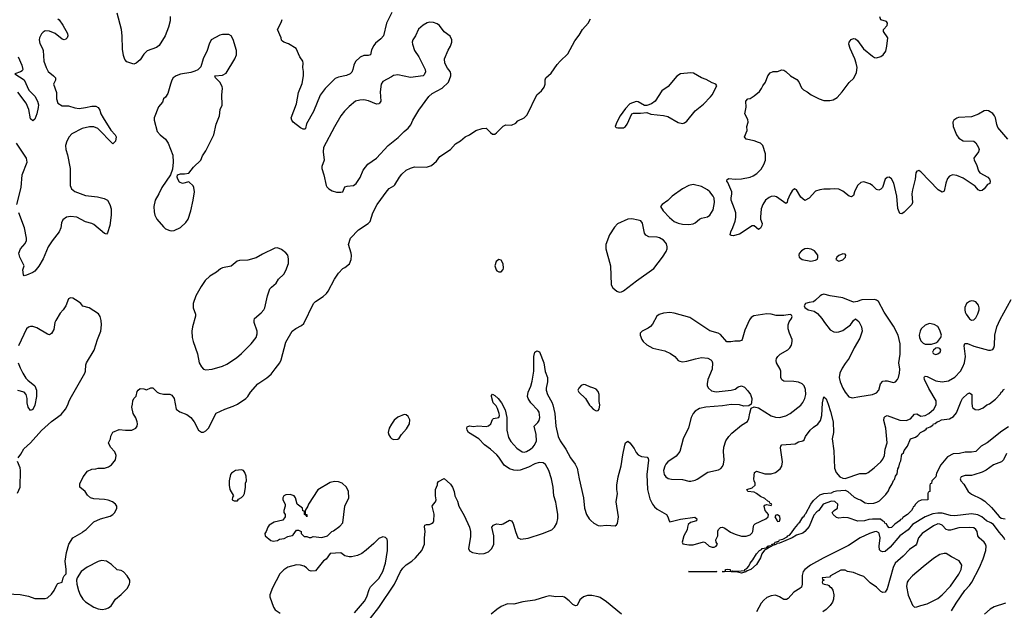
# Model space of a CAD drawing. Header units: inches. Extents: x 1473912 to 1647258, y 640388 to 773423.
# Tile 395 of 420: x 1614587 to 1623920, y 672483 to 678082. Entities that reach past the tile are written whole.
import ezdxf

# ---------------------------------------------------------------- set-up
doc = ezdxf.new("R2010")
doc.units = ezdxf.units.IN
doc.header["$MEASUREMENT"] = 0
doc.layers.add('B6617', color=7, linetype='Continuous')
doc.layers.add('B6627', color=7, linetype='Continuous')

msp = doc.modelspace()

# ---------------------------------------------------------------- linework, layer by layer
at = {"layer": 'B6617', "color": 5}
for points, elevation in [([(1616012.8, 678112.8), (1616012.4, 678070), (1615996.4, 678010), (1615967.3, 677930), (1615910, 677837.2), (1615882.5, 677817.5), (1615794.2, 677785.8), (1615764.7, 677755.3), (1615730, 677702), (1615691.3, 677670), (1615670, 677661.2), (1615603.2, 677683.2), (1615583.9, 677703.9), (1615570, 677742), (1615560.9, 677800.9), (1615557.8, 677930), (1615550.9, 677990), (1615510, 678144)], 660), ([(1618113.4, 678150), (1618064.4, 678050), (1618034, 677930), (1618010, 677901.2), (1617960.6, 677859.4), (1617943.1, 677836.9), (1617923.1, 677796.9), (1617911.8, 677748.2), (1617890, 677741.6), (1617850, 677742.4), (1617814.4, 677725.6), (1617770, 677685.2), (1617754.4, 677650), (1617744.9, 677610), (1617734.2, 677585.8), (1617721, 677570), (1617686.2, 677553.8), (1617610, 677538), (1617576, 677524), (1617481.6, 677430), (1617434.1, 677365.9), (1617372.2, 677210), (1617305.5, 677094.5), (1617296, 677050), (1617290, 677044), (1617274.8, 677045.2), (1617250, 677057.2), (1617178.4, 677110), (1617165.1, 677130), (1617161.3, 677150), (1617210, 677284.7), (1617229.2, 677390), (1617264.1, 677475.9), (1617278.4, 677550), (1617277, 677590), (1617269.4, 677630), (1617272.7, 677670), (1617269.4, 677689.4), (1617242.7, 677730), (1617209.1, 677809.1), (1617134.2, 677854.2), (1617090, 677869.2), (1617078, 677878), (1617070, 677888.7), (1617065.1, 677910), (1617029.7, 677990), (1617066, 678054), (1617075.3, 678084.7)], 660), ([(1614470, 672638.8), (1614592.3, 672632.3), (1614670, 672617.3), (1614730, 672594), (1614830, 672594.8), (1614850, 672601), (1614890, 672636), (1614912.3, 672670), (1614942, 672730), (1614950, 672738), (1614988.4, 672751.6), (1614998, 672790), (1615008, 672810), (1615028, 672830), (1615029, 672870), (1615019.3, 672950), (1615029.2, 673030), (1615054, 673110), (1615089.4, 673170.6), (1615180.4, 673219.6), (1615188.9, 673231.1), (1615218, 673250), (1615290, 673321), (1615351.6, 673351.6), (1615444.7, 673375.3), (1615469.1, 673390.9), (1615490, 673412), (1615508.7, 673450), (1615508.7, 673470), (1615495.3, 673490), (1615468, 673510), (1615426.3, 673526.3), (1615390, 673535.1), (1615290, 673541.2), (1615258, 673550), (1615230, 673575.3), (1615208.7, 673610), (1615158, 673650), (1615156.4, 673683.6), (1615188, 673750), (1615230, 673802), (1615270, 673822), (1615310, 673824.7), (1615330, 673832), (1615390, 673832), (1615430, 673844.7), (1615456.5, 673863.5), (1615495.3, 673910), (1615502, 673950), (1615490, 673986), (1615448, 674030), (1615428.7, 674070), (1615448, 674110), (1615450, 674134), (1615470, 674172), (1615530, 674198), (1615590.9, 674190.9), (1615650, 674191), (1615689.2, 674210.8), (1615702, 674230), (1615705.2, 674250), (1615701.2, 674270), (1615686.8, 674306.8), (1615662, 674350), (1615648.7, 674410), (1615656.4, 674436.4), (1615658, 674470), (1615668.7, 674490), (1615690, 674512), (1615702, 674558), (1615710, 674571.3), (1615730, 674586), (1615763.6, 674583.6), (1615790, 674572), (1615830, 674592), (1615850, 674592), (1615890, 674552), (1615910, 674542), (1615950, 674531.3), (1616010, 674531.3), (1616030, 674522), (1616050.6, 674490.6), (1616071.3, 674390), (1616103.5, 674363.5), (1616170, 674338), (1616210, 674312), (1616242, 674270), (1616282, 674190), (1616310, 674172), (1616330, 674172), (1616350, 674184.7), (1616375.3, 674210), (1616449.1, 674350.9), (1616530, 674391), (1616610, 674418), (1616650, 674438), (1616729.3, 674490.7), (1616749.3, 674510.7), (1616774, 674550), (1616844, 674630), (1616930, 674686), (1616970, 674722.8), (1617010, 674770.8), (1617052.3, 674830), (1617063.9, 674856.1), (1617110, 675026), (1617169.2, 675130), (1617204.1, 675155.9), (1617257.5, 675182.5), (1617278.9, 675201.1), (1617373.2, 675390), (1617389.6, 675410.4), (1617462, 675458), (1617494.7, 675485.3), (1617512, 675510), (1617570, 675621), (1617610, 675678), (1617650, 675722), (1617670, 675732), (1617712.7, 675767.3), (1617729, 675810), (1617732.3, 675847.7), (1617729.4, 675870), (1617704, 675950), (1617722, 676010), (1617799.3, 676090), (1617889.7, 676150.3), (1617909.5, 676170), (1617934, 676250), (1617974.5, 676330), (1618070, 676460.5), (1618090, 676480.5), (1618132.9, 676507.1), (1618142.4, 676517.6), (1618186, 676590), (1618210, 676618.8), (1618250, 676654), (1618290, 676674), (1618330, 676686.8), (1618443, 676683), (1618490, 676700.5), (1618538, 676742), (1618570, 676786), (1618669.3, 676850.7), (1618716.5, 676903.5), (1618766.8, 676933.2), (1618810, 676971), (1618849.3, 676990.7), (1618910, 677031.3), (1618970, 677051.3), (1619010, 677052), (1619050, 677011.3), (1619070, 676998), (1619090, 676998), (1619108, 677010), (1619170, 677072), (1619196.4, 677083.6), (1619250, 677082), (1619290, 677102), (1619310, 677122), (1619368.9, 677151.1), (1619398.6, 677181.4), (1619488, 677370), (1619532.9, 677407.1), (1619558, 677442), (1619568.7, 677470), (1619569.3, 677510.7), (1619575.3, 677530), (1619626.3, 677573.7), (1619682, 677658), (1619709.2, 677690), (1619781.2, 677758.8), (1619850, 677881), (1619890, 677934.8), (1619922, 677990), (1619974, 678050), (1619996.2, 678090)], 660), ([(1614950, 678090.3), (1614959.6, 678079.6), (1614996.1, 678030), (1615039.5, 677950), (1615042, 677930), (1615036.4, 677910), (1615023.7, 677896.3), (1615010, 677891.5), (1614990, 677896.3), (1614924.5, 677950), (1614870, 677972.7), (1614830, 677975.6), (1614810, 677964.7), (1614793.1, 677946.9), (1614774.6, 677910), (1614770.3, 677890), (1614776.5, 677856.5), (1614803.1, 677810), (1614809.1, 677789.1), (1614816.5, 677690), (1614836.5, 677630), (1614857.4, 677590), (1614908.7, 677550), (1614925.7, 677530), (1614925.3, 677510), (1614908.5, 677470), (1614937.4, 677390), (1614937.4, 677330), (1614948.5, 677290), (1614990, 677263.8), (1615050, 677266.7), (1615110, 677245.7), (1615150, 677239.6), (1615212.1, 677247.9), (1615270, 677263), (1615310, 677262.8), (1615330.7, 677250), (1615345.5, 677225.5), (1615357.1, 677190), (1615377.6, 677150), (1615450, 677033.4), (1615490.7, 676990), (1615502, 676970), (1615494, 676930), (1615470, 676904), (1615329.2, 677049.2), (1615290, 677067.1), (1615250, 677067.7), (1615180.5, 677050), (1615080.4, 676999.6), (1615055.3, 676970), (1615034, 676930), (1615022, 676890), (1615023.7, 676850), (1615039.9, 676799.9), (1615066.7, 676670), (1615066.4, 676510), (1615078, 676478), (1615110, 676454), (1615210, 676414.9), (1615324.1, 676404.1), (1615387.9, 676387.9), (1615418, 676370), (1615441, 676330), (1615454, 676290), (1615454, 676230), (1615440.7, 676130), (1615418, 676062), (1615410, 676048.7), (1615390, 676054), (1615290, 676139.5), (1615270, 676149.6), (1615210, 676166.3), (1615130, 676209.7), (1615070, 676217.4), (1615030, 676209.7), (1614995.2, 676184.8), (1614983.8, 676156.2), (1614976.9, 676110), (1614961.3, 676070), (1614894.2, 675985.8), (1614856.5, 675930), (1614810, 675816.2), (1614770, 675744.2), (1614730, 675698.4), (1614710, 675685.1), (1614650, 675659.3), (1614630, 675655.3), (1614622.7, 675662.7), (1614617.2, 675710), (1614628.7, 675750), (1614589, 675830), (1614579, 675870), (1614595.3, 675910), (1614640.1, 675959.9), (1614651.3, 675988.7), (1614651.6, 676010), (1614633.6, 676110), (1614577.6, 676250)], 660), ([(1614571.4, 677730), (1614607.6, 677650), (1614617.4, 677610), (1614610, 677598.4), (1614593.6, 677586.4), (1614542, 677570), (1614630.8, 677510.8), (1614675, 677415), (1614730, 677355.3), (1614756.9, 677310), (1614764.8, 677275.2), (1614763.1, 677250), (1614750, 677188.7), (1614730, 677139), (1614710, 677124), (1614690, 677142), (1614675.1, 677230), (1614649.4, 677290), (1614570, 677394.5)], 640), ([(1614560.9, 676330), (1614600.5, 676490), (1614611.1, 676610), (1614658.7, 676730), (1614651.3, 676770), (1614557.7, 676910)], 660), ([(1614572.3, 673930), (1614597.2, 673962.8), (1614625.9, 674014.1), (1614689.4, 674070), (1614793.7, 674186.3), (1614890, 674272.7), (1614979.3, 674340.7), (1615022, 674390), (1615043.7, 674430), (1615057, 674470), (1615077, 674510), (1615205.1, 674730), (1615211.6, 674750), (1615214.7, 674810), (1615220.5, 674830), (1615294.3, 674950), (1615324, 675050), (1615354.7, 675130), (1615362.9, 675190), (1615358.4, 675230), (1615349.5, 675269.5), (1615334.8, 675294.8), (1615246, 675350), (1615184.7, 675364.7), (1615168, 675390), (1615142, 675410), (1615090, 675441.2), (1615070, 675445.2), (1615050, 675435.3), (1615024.9, 675370), (1614998, 675330), (1614970, 675298.4), (1614930.3, 675230), (1614921.5, 675210), (1614910, 675145.2), (1614890, 675107), (1614870, 675095.6), (1614850, 675100.5), (1614750, 675161.5), (1614710, 675174.7), (1614690, 675174.7), (1614671.3, 675168.7), (1614652, 675150), (1614576.5, 674990)], 680), ([(1617911.6, 672408.4), (1617991.3, 672510), (1618138.4, 672730), (1618197.6, 672850), (1618218.1, 672881.9), (1618250, 672912.9), (1618304.7, 672950), (1618339.6, 672980.4), (1618397.4, 673050), (1618422.6, 673110), (1618423, 673170), (1618429.4, 673229.4), (1618424, 673276), (1618428, 673290), (1618443.1, 673296.9), (1618470, 673298), (1618490, 673304.7), (1618504.7, 673315.3), (1618514, 673330), (1618515.5, 673395.5), (1618498, 673470), (1618508, 673490), (1618528, 673510), (1618535.3, 673530), (1618529, 673570), (1618528.7, 673630), (1618547.3, 673672.7), (1618548, 673690), (1618556.4, 673703.6), (1618610, 673732), (1618670, 673678), (1618690.6, 673650.6), (1618706, 673610), (1618711, 673570), (1618737.6, 673517.6), (1618750.5, 673470), (1618801.3, 673381.3), (1618850.3, 673270.3), (1618859.5, 673230), (1618861.7, 673178.3), (1618841.6, 673070), (1618850, 673047.3), (1618878, 673030), (1618950, 673017.1), (1618990, 673020.5), (1619030, 673036.3), (1619063.7, 673070), (1619081.6, 673110), (1619081.3, 673190), (1619062.7, 673270), (1619077.2, 673290), (1619090, 673296.4), (1619110, 673302.4), (1619150, 673298), (1619170, 673302), (1619230, 673336.3), (1619250, 673330.8), (1619265.8, 673305.8), (1619286, 673230), (1619310, 673171), (1619336.4, 673156.4), (1619407, 673167), (1619543.6, 673210), (1619630, 673247.7), (1619655.8, 673270), (1619677.8, 673310), (1619686.6, 673353.4), (1619687.6, 673390), (1619676.6, 673470), (1619669.3, 673509.3), (1619649.9, 673569.9), (1619643.7, 673650), (1619628.8, 673730), (1619602.5, 673810), (1619570, 673864.7), (1619550, 673879.8), (1619510, 673884.6), (1619470, 673873.3), (1619410, 673840.2), (1619330, 673812.8), (1619310, 673808.9), (1619270.9, 673810.9), (1619230, 673824.4), (1619179.8, 673859.8), (1619130, 673934), (1619110, 673956.2), (1619050, 674009.4), (1618992.5, 674052.5), (1618939, 674110), (1618842, 674170), (1618829, 674190), (1618824, 674210), (1618830, 674222), (1618849.3, 674230.7), (1618890, 674226), (1618930, 674230.8), (1619010, 674226.8), (1619030, 674231), (1619054, 674250), (1619069.2, 674290.8), (1619079, 674301), (1619130, 674312), (1619135.1, 674330), (1619132.3, 674350), (1619116.9, 674396.9), (1619102, 674422), (1619074, 674450), (1619059, 674510), (1619060.2, 674519.8), (1619070, 674531.3), (1619090, 674521), (1619122.8, 674490), (1619154.8, 674450), (1619190, 674384.7), (1619206, 674310), (1619204.4, 674190), (1619220, 674120), (1619242.1, 674082.1), (1619300.7, 674020.7), (1619350, 673986), (1619370, 673983.2), (1619390, 673988.1), (1619427.6, 674010), (1619451.2, 674030), (1619467.8, 674050), (1619484.2, 674090), (1619482.4, 674150), (1619464.5, 674230), (1619497.4, 674262.6), (1619510, 674283), (1619516.1, 674310), (1619515.7, 674335.7), (1619510, 674361.2), (1619499.8, 674379.8), (1619432.3, 674450), (1619405.2, 674490), (1619399.3, 674510), (1619406.6, 674550), (1619432.5, 674607.5), (1619444.9, 674655.1), (1619459.1, 674750), (1619461.6, 674890), (1619470, 674931), (1619490, 674942.8), (1619512.8, 674932.8), (1619554, 674830), (1619567.8, 674747.8), (1619591.3, 674690), (1619591.5, 674650), (1619576.5, 674590), (1619576.1, 674570), (1619589.1, 674530), (1619630, 674457), (1619639.8, 674430), (1619658.4, 674350), (1619668.1, 674230), (1619690.2, 674130), (1619708.5, 674088.5), (1619765.2, 674010), (1619807.3, 673927.3), (1619852, 673870), (1619872.2, 673832.2), (1619889, 673730), (1619931.7, 673550), (1619940.2, 673450), (1619959.7, 673390), (1619983.9, 673350), (1620000, 673336.1)], 640), ([(1614571.4, 674830), (1614590, 674780.7), (1614615.8, 674730), (1614644.4, 674684.4), (1614663.6, 674663.6), (1614730.6, 674610), (1614747.7, 674570), (1614747.7, 674510), (1614730, 674428), (1614710, 674386), (1614690, 674378), (1614666, 674410), (1614659.3, 674450), (1614659.3, 674490), (1614649.2, 674530), (1614629.5, 674549.5), (1614570, 674565.6)], 680), ([(1620000, 674597.5), (1619998, 674598), (1619950, 674621.2), (1619930, 674624), (1619910, 674613.2), (1619886, 674590), (1619878, 674570), (1619886, 674550), (1619950.5, 674490.5), (1619987.3, 674427.3), (1620000, 674414.4)], 660), ([(1614567.5, 673592.5), (1614591.2, 673650), (1614593.6, 673810), (1614590, 673835.3), (1614566.3, 673893.7)], 680), ([(1617759.9, 672460.1), (1617856, 672570), (1617876, 672610), (1617898.8, 672681.2), (1617912.7, 672707.3), (1617990, 672784.4), (1618029.7, 672850), (1618053, 672930), (1618072, 673050), (1618074.8, 673134.8), (1618070, 673158), (1618054.8, 673174.8), (1618030, 673179.3), (1617990, 673163.7), (1617944.7, 673115.3), (1617870, 673052.3), (1617830, 673022.7), (1617790, 673002.7), (1617730.6, 672989.4), (1617710, 672989.3), (1617670, 673001.2), (1617630, 673028.7), (1617530, 673022), (1617490.7, 672969.3), (1617467.1, 672952.9), (1617390, 672858), (1617350, 672855.3), (1617330, 672862), (1617306.3, 672886.3), (1617282, 672902), (1617250, 672912.7), (1617210, 672914), (1617130, 672891.3), (1617090, 672867.6), (1617054.4, 672830), (1616982.2, 672697.8), (1616958.4, 672630), (1616959.3, 672610), (1616994.2, 672514.2), (1617010, 672486.8), (1617055.2, 672455.2)], 660), ([(1620000, 672623.6), (1619970, 672623.1), (1619930, 672609.7), (1619898, 672582), (1619870, 672529.4), (1619854, 672526), (1619830, 672538.9), (1619794.5, 672574.5), (1619750, 672608), (1619730, 672614.3), (1619670, 672612.1), (1619610, 672619.8), (1619570, 672611.6), (1619470, 672578.4), (1619356, 672564), (1619270, 672541.7), (1619210, 672545.7), (1619150, 672518.5), (1619110, 672492.1), (1619054.5, 672445.5)], 640)]:
    msp.add_lwpolyline(points, dxfattribs=dict(at, elevation=elevation))
for points, elevation in [([(1618470, 678059.3), (1618450, 678053.2), (1618410, 678029.5), (1618368.1, 677991.9), (1618338.3, 677930), (1618313.4, 677890), (1618308.7, 677870), (1618310.3, 677850), (1618328.4, 677790), (1618370.4, 677730.4), (1618430.6, 677610), (1618433, 677587), (1618420.7, 677559.3), (1618410, 677549.2), (1618290, 677534.5), (1618170, 677560.5), (1618130, 677551.6), (1618110, 677541.6), (1618030, 677494.5), (1618014.4, 677470), (1618003.1, 677396.9), (1618010.4, 677310), (1617998.8, 677290), (1617990, 677283.7), (1617970, 677281.6), (1617893.3, 677313.3), (1617850, 677320.9), (1617810, 677319.7), (1617771.5, 677308.5), (1617710, 677259.7), (1617665.4, 677214.6), (1617631, 677169), (1617572.5, 677067.5), (1617468.2, 676870), (1617464.7, 676830), (1617471.7, 676750), (1617450.5, 676690), (1617450.5, 676670), (1617470.5, 676610), (1617490.7, 676510.7), (1617498, 676498), (1617518.5, 676478.5), (1617550, 676460.7), (1617590, 676447.7), (1617630, 676445.5), (1617650, 676451), (1617670, 676496.3), (1617690, 676504.9), (1617750, 676508.8), (1617776.2, 676530), (1617815, 676585), (1617843.7, 676656.3), (1617888.1, 676711.9), (1617968, 676770), (1618080.5, 676890), (1618175.3, 676964.7), (1618230, 677021.7), (1618270, 677052), (1618294.4, 677085.6), (1618312.2, 677130), (1618370, 677223.8), (1618466.5, 677353.5), (1618497.2, 677382.8), (1618590, 677434), (1618652.3, 677490), (1618672.3, 677550), (1618673.2, 677570), (1618668.7, 677590), (1618642.7, 677622.7), (1618615.3, 677670), (1618614, 677710), (1618647.2, 677792.8), (1618670, 677831.3), (1618683.7, 677870), (1618683.7, 677890), (1618666.3, 677926.3), (1618610, 677965.2), (1618565.4, 678025.4), (1618542.7, 678042.7), (1618510, 678056.2)], 680), ([(1616570, 677942), (1616510, 677942), (1616483.6, 677936.4), (1616402, 677890), (1616382, 677850), (1616364.7, 677790), (1616324.9, 677710), (1616304, 677636), (1616274, 677606), (1616247.1, 677592.9), (1616210, 677582.7), (1616110, 677566), (1616070.4, 677550), (1616042.6, 677530), (1616030.3, 677510), (1616015.8, 677470), (1615990, 677382), (1615970, 677348.7), (1615951.3, 677330), (1615939.8, 677300.2), (1615902.8, 677257.2), (1615862.4, 677150), (1615861.6, 677130), (1615890, 677021), (1615917.3, 676990), (1615970.3, 676950.3), (1615995.5, 676910), (1616037.5, 676797.5), (1616042, 676730), (1616036.3, 676663.7), (1616017.3, 676610), (1615933, 676490), (1615905.5, 676430), (1615870.5, 676370), (1615858.4, 676310), (1615860.9, 676260.9), (1615868, 676230), (1615888, 676190), (1615950, 676117.3), (1615970, 676100.7), (1616010, 676082), (1616030, 676079.1), (1616050, 676083), (1616110, 676110.7), (1616161.7, 676158.3), (1616184.5, 676190), (1616209.6, 676270), (1616231.6, 676370), (1616242.7, 676450), (1616237.2, 676490), (1616230, 676508), (1616190, 676546), (1616130, 676528.7), (1616102, 676542), (1616085.2, 676570), (1616081.2, 676590), (1616084, 676610), (1616110, 676622), (1616150, 676619.1), (1616190, 676626), (1616235.1, 676684.9), (1616302.7, 676750), (1616319.5, 676790), (1616350, 676838.8), (1616426, 676990), (1616449.6, 677090.4), (1616482, 677170), (1616488.3, 677230), (1616506, 677270), (1616502, 677370), (1616509.5, 677430), (1616507.3, 677450), (1616483.6, 677490), (1616442.7, 677530), (1616438, 677550), (1616510, 677556), (1616544.4, 677575.6), (1616626.6, 677710), (1616643.5, 677750), (1616642, 677790), (1616610, 677895.3), (1616590, 677928.7)], 680), ([(1617030, 675918), (1617005.2, 675914.8), (1616890, 675860.7), (1616830, 675824.7), (1616750, 675802.6), (1616670, 675798.7), (1616647.3, 675792.7), (1616590, 675744.5), (1616510, 675729.4), (1616490, 675719.3), (1616452.1, 675687.9), (1616390, 675651.8), (1616346.4, 675610), (1616306.3, 675553.7), (1616256.4, 675463.6), (1616232.2, 675392.2), (1616230.4, 675350), (1616254.4, 675290), (1616254.4, 675270), (1616224.4, 675170), (1616219.1, 675130), (1616222.6, 675070), (1616231.8, 675031.8), (1616273.8, 674913.8), (1616287.6, 674830), (1616310, 674790.6), (1616330.3, 674770.3), (1616350, 674762), (1616410, 674769), (1616510, 674796), (1616550, 674816.9), (1616642.3, 674877.7), (1616690, 674918), (1616779.7, 675010), (1616828.4, 675070), (1616837.3, 675102.7), (1616837.2, 675130), (1616809, 675210), (1616808, 675230), (1616813.7, 675250), (1616877.2, 675302.8), (1616900.5, 675330), (1616911.2, 675350), (1616934.9, 675465.1), (1616958.9, 675530), (1616972.8, 675547.2), (1617017, 675583), (1617038.7, 675621.3), (1617089.3, 675670), (1617110, 675704.7), (1617136, 675770), (1617135.5, 675815.5), (1617129, 675850), (1617110, 675873.2), (1617070, 675902.7)], 680), ([(1619130, 675808), (1619104.7, 675790), (1619092, 675750), (1619102, 675710), (1619110, 675702), (1619130, 675692), (1619150, 675692), (1619170, 675714), (1619173.2, 675726.8), (1619170, 675766), (1619150, 675802)], 660), ([(1618230, 674338), (1618170, 674313.2), (1618135.9, 674284.1), (1618110, 674248.7), (1618090.7, 674210), (1618080.7, 674170), (1618085.8, 674145.8), (1618101.1, 674121.1), (1618110, 674111), (1618130, 674101), (1618170, 674106), (1618185.2, 674114.8), (1618205.2, 674150), (1618254.9, 674205.1), (1618280.9, 674250), (1618285.2, 674290), (1618270, 674322), (1618250, 674335.3)], 660), ([(1616690, 673815.3), (1616634, 673810), (1616595.3, 673784.7), (1616586, 673770), (1616571, 673710), (1616571, 673670), (1616578, 673630), (1616614, 673570), (1616603.6, 673556.4), (1616602, 673530), (1616619.6, 673519.6), (1616650, 673522), (1616662, 673538), (1616690, 673552), (1616710, 673572), (1616719, 673590), (1616728, 673650), (1616728, 673690), (1616735.3, 673710), (1616734.6, 673754.6), (1616722, 673790), (1616710, 673808)], 660), ([(1617570, 673703.6), (1617530, 673694), (1617413.4, 673626.6), (1617324.7, 673490), (1617318, 673470), (1617292, 673430), (1617294, 673394), (1617310, 673392), (1617310, 673368), (1617302, 673382), (1617286, 673390), (1617286, 673410), (1617282, 673422), (1617270, 673426), (1617268, 673450), (1617218, 673490), (1617202, 673550), (1617190, 673568), (1617150, 673582), (1617110, 673579), (1617092, 673570), (1617081, 673550), (1617081, 673530), (1617104.7, 673490), (1617104.7, 673470), (1617092, 673430), (1617092, 673410), (1617104.7, 673390), (1617104.7, 673370), (1617081, 673339), (1616999.8, 673320.2), (1616952, 673290), (1616938, 673270), (1616924.7, 673230), (1616912, 673210), (1616914, 673190), (1616966.4, 673146.4), (1616990, 673138), (1617030, 673146), (1617050, 673158), (1617094.6, 673165.4), (1617130, 673182), (1617170, 673192), (1617180.4, 673199.6), (1617210, 673242), (1617230, 673242), (1617250, 673234), (1617254, 673230), (1617254, 673210), (1617283.6, 673183.6), (1617310, 673182), (1617330, 673172), (1617350, 673172), (1617370, 673182), (1617450, 673172), (1617506, 673190), (1617546, 673230), (1617563.1, 673236.9), (1617620.4, 673279.6), (1617650, 673314), (1617669.3, 673470), (1617706, 673550), (1617702.7, 673610), (1617686, 673650), (1617644, 673690), (1617610, 673700.7)], 660), ([(1615363.9, 672956.1), (1615330, 672945.6), (1615226.9, 672893.1), (1615168.3, 672851.7), (1615130.8, 672790), (1615126, 672770), (1615127.3, 672730), (1615143, 672670), (1615159.3, 672630), (1615184.9, 672590), (1615210, 672564.9), (1615290, 672513), (1615330, 672497.1), (1615370, 672490.5), (1615403.3, 672496.7), (1615430, 672507.7), (1615454.2, 672525.8), (1615495.1, 672590), (1615550, 672632.7), (1615605.1, 672690), (1615627.3, 672730), (1615632, 672750), (1615629.5, 672770), (1615605.1, 672810), (1615570, 672849.6), (1615550, 672859.6), (1615510, 672867.6), (1615457.8, 672917.8), (1615410, 672949.6)], 660)]:
    msp.add_lwpolyline(points, close=True, dxfattribs=dict(at, elevation=elevation))
at = {"layer": 'B6627', "color": 5}
for points, elevation in [([(1623954, 676950), (1623860, 677060), (1623848.8, 677088.8), (1623836.4, 677150), (1623827.1, 677170), (1623810, 677192.6), (1623770, 677216.9), (1623750, 677221.6), (1623730, 677218.4), (1623675.1, 677184.9), (1623610, 677160.4), (1623486.9, 677153.1), (1623470, 677149.4), (1623441, 677130), (1623430.6, 677109.4), (1623434.9, 677070), (1623465.3, 676990), (1623490, 676959.1), (1623530, 676934.9), (1623631.3, 676930), (1623650, 676916), (1623676.3, 676870), (1623680.7, 676850), (1623676, 676830), (1623630.8, 676770), (1623634, 676750), (1623657.3, 676710), (1623675.5, 676650), (1623688, 676630), (1623762.8, 676590), (1623780.7, 676570), (1623786.8, 676550), (1623782, 676530), (1623762, 676518), (1623730, 676479.3), (1623710, 676463.7), (1623690, 676460.7), (1623673.2, 676470), (1623642.5, 676502.5), (1623530, 676580.3), (1623470, 676606.2), (1623430.3, 676609.7), (1623400.6, 676599.4), (1623382.6, 676577.4), (1623367.3, 676532.7), (1623350, 676455.3), (1623330, 676446), (1623294.5, 676470), (1623130, 676640.9), (1623110, 676652), (1623102, 676650), (1623090, 676645.2), (1623082.4, 676630), (1623075.3, 676570), (1623049.2, 676470), (1623044.4, 676430), (1623050, 676348.7), (1623042, 676330), (1622970, 676256), (1622950, 676242.7), (1622930, 676246), (1622911.4, 676291.4), (1622902, 676410), (1622873, 676533), (1622850, 676574.5), (1622830, 676589.6), (1622810, 676587.3), (1622790.5, 676570), (1622764, 676490), (1622750, 676476), (1622730, 676466.6), (1622710, 676473.2), (1622671.1, 676511.1), (1622645.6, 676525.6), (1622590, 676544), (1622561.6, 676538.4), (1622528.8, 676510), (1622500.3, 676450), (1622490, 676415.3), (1622470, 676401.2), (1622450, 676409.4), (1622390, 676457), (1622350, 676476.2), (1622310, 676478.7), (1622270, 676474), (1622210, 676474.5), (1622170, 676469.4), (1622130, 676456), (1622071, 676390), (1622030, 676369.2), (1621990, 676399), (1621950, 676468), (1621930, 676478), (1621910, 676458), (1621890, 676428), (1621864.7, 676370), (1621862, 676350), (1621850, 676338), (1621761.3, 676401.3), (1621738, 676410), (1621710, 676406.6), (1621690, 676396.9), (1621657.4, 676370), (1621630.3, 676330), (1621614.9, 676290), (1621608.4, 676208.4), (1621610.4, 676190), (1621624.9, 676150), (1621622, 676130), (1621610, 676105.2), (1621590, 676094), (1621550, 676129), (1621530, 676129.2), (1621410.3, 676049.7), (1621350, 676033.2), (1621330, 676035.3), (1621322.7, 676042.7), (1621326.6, 676070), (1621347.2, 676112.8), (1621367.7, 676172.3), (1621373.7, 676206.3), (1621373.7, 676250), (1621363.9, 676290), (1621330.8, 676370), (1621329.9, 676390), (1621337.7, 676430), (1621335.8, 676450), (1621298.4, 676538.4), (1621289.6, 676550), (1621292.7, 676567.3), (1621310, 676574.9), (1621370, 676570.2), (1621430, 676572.6), (1621510, 676588.4), (1621539.3, 676600.7), (1621574.9, 676625.1), (1621613.9, 676666.1), (1621640.3, 676710), (1621655, 676750), (1621656.2, 676810), (1621629.7, 676890), (1621609.8, 676909.8), (1621590, 676919.2), (1621550, 676933.3), (1621474, 676950), (1621458, 676970), (1621483.7, 677030), (1621480.9, 677070), (1621491.8, 677110), (1621490, 677135.3), (1621461.2, 677190), (1621473.6, 677253.6), (1621469.1, 677310.9), (1621488, 677330), (1621510, 677334.8), (1621550, 677360.7), (1621598.8, 677401.2), (1621619.5, 677430), (1621630, 677454.8), (1621657.2, 677490), (1621679, 677550), (1621702, 677578), (1621728.9, 677591.1), (1621770, 677591.3), (1621810, 677606.8), (1621830, 677602.8), (1621850, 677590.7), (1621894, 677550), (1621953.9, 677513.9), (1621971.6, 677491.6), (1621997, 677437), (1622015.6, 677415.6), (1622050, 677399.3), (1622090.4, 677370), (1622164.4, 677330), (1622210, 677314.4), (1622265.1, 677314.9), (1622297.2, 677322.8), (1622334.3, 677345.7), (1622382.7, 677397.3), (1622450, 677485.5), (1622492.9, 677527.1), (1622518.8, 677581.2), (1622523.7, 677630), (1622516.8, 677670), (1622503.5, 677710), (1622458, 677810), (1622446.9, 677850), (1622449.8, 677870.2), (1622467.6, 677892.4), (1622490, 677903.1), (1622510, 677901.3), (1622530, 677883.1), (1622586.8, 677806.8), (1622670, 677735.8), (1622690, 677724.1), (1622710, 677721.3), (1622750, 677731.7), (1622772.7, 677747.3), (1622795.6, 677784.4), (1622808, 677830), (1622815.4, 677910), (1622776.2, 677970), (1622775.1, 677990), (1622810, 678026), (1622814, 678050), (1622803.3, 678063.3), (1622750, 678080.9), (1622739.6, 678110)], 640), ([(1620000, 673336.1), (1620030.3, 673310), (1620070, 673288.5), (1620090, 673284.4), (1620149.7, 673290.3), (1620230, 673285.5), (1620245.1, 673294.9), (1620253.1, 673306.9), (1620263.6, 673370), (1620240.5, 673510), (1620253.5, 673590), (1620245.7, 673630), (1620245.7, 673670), (1620259.1, 673750), (1620286.9, 673853.1), (1620302.5, 673957.5), (1620323.7, 674050), (1620330, 674071), (1620350, 674086), (1620370, 674071), (1620410, 674017.3), (1620430, 673978.8), (1620450, 673957.3), (1620479.9, 673939.9), (1620533.4, 673933.4), (1620543.5, 673923.5), (1620545.8, 673905.8), (1620530.1, 673770), (1620539.1, 673630), (1620559, 673539), (1620584.6, 673490), (1620604.9, 673464.9), (1620630, 673443.2), (1620719.1, 673390), (1620730.5, 673370), (1620742.8, 673330), (1620750, 673322.8), (1620850, 673348.5), (1620986, 673366), (1621006, 673350), (1621001, 673330), (1620944.8, 673315.2), (1620923.6, 673296.4), (1620915.6, 673270), (1620914.3, 673245.7), (1620882.4, 673190), (1620864.9, 673130), (1620873.4, 673113.4), (1620930, 673104.8), (1620970, 673104.4), (1621070, 673133.4), (1621086, 673126), (1621123.2, 673090), (1621150, 673080.7), (1621170, 673080.8), (1621189.7, 673090), (1621200.4, 673110), (1621187.8, 673130), (1621186.9, 673150), (1621204, 673190), (1621205.4, 673234.6), (1621211.7, 673250), (1621230, 673266.7), (1621250, 673270.1), (1621270, 673262.5), (1621324.4, 673224.4), (1621370, 673204), (1621430, 673187.1), (1621473.6, 673186.4), (1621510, 673200.1), (1621530, 673219.3), (1621536.2, 673230), (1621541.2, 673278.8), (1621545.1, 673290), (1621557.6, 673302.4), (1621658.7, 673350), (1621682.9, 673370), (1621686, 673390), (1621654.5, 673430), (1621642.9, 673470), (1621650, 673479.1), (1621670, 673485.5), (1621710, 673476), (1621715.1, 673490), (1621698.9, 673498.9), (1621693, 673510), (1621677.8, 673517.8), (1621650, 673544.2), (1621610, 673563.6), (1621572.1, 673592.1), (1621550, 673603.5), (1621488, 673610), (1621481.2, 673621.2), (1621479, 673630), (1621530, 673643), (1621558.4, 673670), (1621559.6, 673690), (1621549.6, 673710), (1621546, 673730), (1621551.9, 673788.1), (1621570, 673802), (1621650, 673777), (1621710, 673776.5), (1621750.9, 673789.1), (1621794.2, 673825.8), (1621809.8, 673850.2), (1621817.2, 673890), (1621798, 674022), (1621800.9, 674039.1), (1621810, 674050.7), (1621938, 674062), (1621970, 674081), (1622009.4, 674090.6), (1622022, 674098), (1622036, 674130), (1622079.5, 674190), (1622110, 674220.4), (1622152.5, 674247.5), (1622177.3, 674282.7), (1622191.8, 674330), (1622197.4, 674450), (1622210, 674506), (1622230, 674487.3), (1622250, 674436.3), (1622273.2, 674366.8), (1622296.5, 674270), (1622299.6, 674170), (1622286.9, 674110), (1622303.7, 673996.3), (1622309.1, 673830), (1622326, 673790), (1622362.4, 673750), (1622390, 673735.5), (1622410, 673732.9), (1622550, 673780.3), (1622610, 673781.1), (1622630, 673790.3), (1622686.3, 673833.7), (1622750, 673891.8), (1622770, 673915.8), (1622785.6, 673950), (1622790.9, 674010), (1622809.6, 674070), (1622796.5, 674210), (1622776.6, 674283.4), (1622780.7, 674310), (1622790, 674320.5), (1622810, 674328.5), (1622930, 674286.8), (1622990, 674282.8), (1623030, 674299.3), (1623070, 674342.8), (1623090, 674344.4), (1623130, 674324), (1623170, 674329.5), (1623203.1, 674350), (1623251, 674390), (1623274.5, 674430), (1623273.3, 674470), (1623205.7, 674585.7), (1623164.7, 674670), (1623159.6, 674690), (1623162.8, 674697.2), (1623170, 674703), (1623190, 674699.6), (1623270, 674659.5), (1623330, 674649.1), (1623390, 674658.1), (1623450, 674692.7), (1623503.7, 674750), (1623526.9, 674790), (1623542.9, 674830), (1623553, 674890), (1623539.8, 674990), (1623547, 675013), (1623570, 675011.7), (1623630, 674988.6), (1623769.5, 674950.5), (1623790, 674947.7), (1623810, 674954.8), (1623820.9, 674970), (1623827.6, 674992.4), (1623830.9, 675090.9), (1623850.6, 675170), (1623879.8, 675240.2), (1623983.7, 675430)], 640), ([(1620000, 674414.4), (1620024, 674390), (1620050, 674374.8), (1620070, 674376), (1620081.2, 674390), (1620086.6, 674430), (1620081.2, 674461.2), (1620079.6, 674530), (1620070, 674557.2), (1620050, 674578), (1620030, 674589.3), (1620000, 674597.5)], 660), ([(1623958.8, 674221.2), (1623897.1, 674182.9), (1623757.3, 674070), (1623702, 674038), (1623650.8, 673990), (1623610, 673982), (1623550, 673980.9), (1623494, 673970), (1623434.9, 673965.1), (1623381.6, 673938.4), (1623317.3, 673862.7), (1623277.3, 673782.7), (1623270, 673748.7), (1623234, 673710), (1623230, 673686), (1623218, 673682), (1623214, 673670), (1623214, 673610), (1623198, 673602), (1623194, 673590), (1623194, 673530), (1623131.6, 673528.4), (1623104.7, 673515.3), (1623074.4, 673485.6), (1623070, 673469.2), (1623056.9, 673463.1), (1623054, 673450), (1623041, 673430), (1623001, 673390), (1622957.5, 673362.5), (1622950.4, 673350), (1622935.6, 673344.4), (1622926, 673330), (1622880.9, 673299.1), (1622850, 673267.3), (1622830, 673265.1), (1622810, 673287), (1622802.5, 673302.5), (1622788.2, 673310), (1622783.3, 673323.3), (1622766, 673330), (1622745.8, 673345.8), (1622671.8, 673348.2), (1622636.3, 673343.7), (1622594, 673330), (1622532.5, 673327.5), (1622441.2, 673361.2), (1622398, 673362), (1622350, 673355.3), (1622330, 673362), (1622298, 673390), (1622288.7, 673410), (1622308, 673430), (1622338, 673450), (1622342, 673490), (1622314, 673514), (1622282, 673518), (1622202, 673490), (1622162, 673430), (1622142.8, 673417.2), (1622114.8, 673385.2), (1622070, 673278), (1622030.6, 673229.4), (1622010, 673215.3), (1621950, 673195.3), (1621910, 673169.2), (1621790, 673121.2), (1621764.7, 673115.3), (1621762, 673110), (1621730, 673099), (1621720.2, 673100.2), (1621715.3, 673110), (1621743.1, 673116.9), (1621749.3, 673130), (1621781.2, 673138.8), (1621789.3, 673150), (1621821.2, 673158.8), (1621861.2, 673178.8), (1621869.2, 673190), (1621883.7, 673196.3), (1621903.7, 673216.3), (1621930, 673258.8), (1621963.3, 673296.7), (1621970, 673310.6), (1621981.5, 673318.5), (1622010, 673366), (1622023.6, 673376.4), (1622030, 673390.7), (1622040.2, 673399.8), (1622086, 673490), (1622110, 673524.7), (1622170, 673577.3), (1622208, 673590), (1622282.5, 673597.5), (1622304, 673610), (1622330, 673615.8), (1622410, 673622.8), (1622436, 673610), (1622496.7, 673556.7), (1622535.3, 673535.3), (1622556, 673530), (1622601.6, 673501.6), (1622635.8, 673495.8), (1622682.5, 673497.5), (1622712.9, 673507.1), (1622737.5, 673522.5), (1622798.4, 673581.6), (1622823.3, 673616.7), (1622830, 673636), (1622858.4, 673681.6), (1622870, 673714.8), (1622878, 673722), (1622890, 673756), (1622902.9, 673777.1), (1622910, 673824.7), (1622919.6, 673840.4), (1622930, 673881), (1622940.2, 673899.8), (1622950, 673962.8), (1622963.3, 673976.7), (1622970, 673998.8), (1623002, 674038), (1623029.5, 674110), (1623077, 674123), (1623100.2, 674139.8), (1623126, 674170), (1623157, 674183), (1623180.2, 674199.8), (1623186.6, 674210), (1623218, 674222), (1623242, 674238), (1623249.6, 674250), (1623265.1, 674254.9), (1623282.7, 674270), (1623304, 674276), (1623325.2, 674290), (1623401.2, 674298.8), (1623439.3, 674320.7), (1623466.3, 674353.7), (1623510, 674464.7), (1623525.2, 674490), (1623570, 674535.5), (1623590, 674544), (1623612.4, 674530), (1623612, 674450), (1623615.2, 674415.2), (1623621.6, 674401.6), (1623645.2, 674385.2), (1623676.6, 674383.4), (1623718.7, 674401.3), (1623754, 674430), (1623778.3, 674441.7), (1623836.6, 674483.4), (1623884.6, 674535.4), (1623890, 674550.3), (1623902, 674558), (1623910, 674572.2), (1623921, 674579)], 620), ([(1623942, 673970), (1623913.8, 673910), (1623893.7, 673890), (1623819.1, 673860.9), (1623749.3, 673810.7), (1623710, 673792.2), (1623630, 673766), (1623610, 673761.6), (1623550, 673760.9), (1623511.3, 673750), (1623502.8, 673730), (1623506.8, 673710), (1623537.6, 673677.6), (1623578.7, 673610), (1623610, 673583.2), (1623701.1, 673541.1), (1623736.7, 673516.7), (1623797.1, 673457.1), (1623870, 673371.1), (1623890, 673357.7), (1623929.4, 673349.4)], 640), ([(1623924.4, 673150), (1623914.6, 673174.6), (1623870, 673222.8), (1623816.5, 673296.5), (1623792.8, 673312.8), (1623751.6, 673331.6), (1623707, 673370), (1623670, 673389.1), (1623610, 673399.2), (1623450, 673378), (1623410, 673382.2), (1623330, 673405.2), (1623290, 673404.7), (1623243.6, 673396.4), (1623169.2, 673370.8), (1623050, 673296.8), (1623010, 673247), (1622930, 673187.8), (1622839.1, 673080.9), (1622790, 673040.9), (1622770, 673037.7), (1622750, 673042.5), (1622737.6, 673057.6), (1622733.7, 673090), (1622742, 673170), (1622735.2, 673210), (1622730, 673219.1), (1622710, 673228.8), (1622690, 673225.8), (1622643.7, 673210), (1622554.6, 673170), (1622441.6, 673098.4), (1622201.7, 672978.3), (1622083.1, 672910), (1622030, 672871.1), (1622014.9, 672850), (1622005.4, 672814.6), (1622004.4, 672730), (1621996.9, 672703.1), (1621983, 672690), (1621925.4, 672654.6), (1621870, 672594), (1621854.4, 672585.6), (1621830, 672586.9), (1621790, 672612.1), (1621750, 672626.4), (1621710, 672621.4), (1621670, 672603.9), (1621639.6, 672580.4), (1621615.8, 672550), (1621570, 672467.6)], 640), ([(1623420.7, 672479.3), (1623463.5, 672550), (1623546.5, 672670), (1623590, 672718.8), (1623610.8, 672749.2), (1623684.4, 672890), (1623719.9, 672970), (1623746.3, 673050), (1623748.9, 673090), (1623743.1, 673110), (1623729.2, 673129.2), (1623680.5, 673170), (1623668.7, 673190), (1623661.5, 673230), (1623649.7, 673250), (1623630, 673263.9), (1623590, 673268.9), (1623490, 673263.7), (1623410, 673242.4), (1623390, 673242.3), (1623369.9, 673249.9), (1623329.9, 673289.9), (1623310, 673300.2), (1623290, 673302.9), (1623250, 673285.2), (1623140.7, 673210), (1623106.4, 673170), (1623088.4, 673111.6), (1623079.8, 673100.2), (1623020.4, 673059.6), (1622962.4, 672997.6), (1622885.8, 672930), (1622867.3, 672890), (1622810, 672687.6), (1622790, 672655.8), (1622770, 672651.1), (1622750, 672662), (1622710, 672702), (1622650, 672744.7), (1622590, 672805.1), (1622550, 672815.1), (1622490, 672841.2), (1622432.5, 672852.5), (1622410, 672862.7), (1622370, 672864.5), (1622272, 672810), (1622262, 672798), (1622194, 672790), (1622198, 672778), (1622214, 672770), (1622198, 672762), (1622194, 672750), (1622198, 672738), (1622214, 672730), (1622245.4, 672725.4), (1622258, 672718), (1622262, 672710), (1622279.1, 672699.1), (1622294.6, 672674.6), (1622302.8, 672630), (1622300.2, 672590), (1622290, 672559.6), (1622270, 672527.6), (1622231.3, 672490), (1622201.3, 672470)], 660), ([(1620290, 672445.6), (1620150, 672563.7), (1620090, 672603.5), (1620070, 672611.8), (1620010, 672623.8), (1620000, 672623.6)], 640), ([(1623930, 672549.9), (1623823.9, 672516.1), (1623784.4, 672495.6), (1623732.8, 672447.2)], 660)]:
    msp.add_lwpolyline(points, dxfattribs=dict(at, elevation=elevation))
for points, elevation in [([(1620950, 677579.5), (1620850, 677569.6), (1620814.4, 677545.6), (1620733, 677447), (1620674.2, 677405.8), (1620610, 677309), (1620576.3, 677283.7), (1620530, 677269), (1620510, 677269), (1620450, 677304), (1620430, 677305.2), (1620370, 677284), (1620330, 677239), (1620279.1, 677170), (1620246, 677110), (1620232, 677070), (1620241, 677061), (1620256.9, 677056.9), (1620310, 677057.3), (1620330, 677070.7), (1620344.5, 677090), (1620389.3, 677190.7), (1620405.2, 677194.8), (1620470, 677194.8), (1620530, 677202.8), (1620570, 677186.8), (1620690, 677172.7), (1620730, 677163), (1620830, 677107.7), (1620870, 677097.3), (1620890, 677104), (1620910, 677120.7), (1620990, 677219.1), (1621070, 677281.6), (1621134, 677350), (1621149.5, 677370), (1621195.3, 677455.3), (1621186, 677470), (1621150, 677484), (1621094.9, 677514.9), (1621050, 677529.5), (1620975.3, 677575.3)], 660), ([(1620970, 676518), (1620930, 676509.8), (1620870, 676479.7), (1620771.5, 676408.5), (1620730, 676369.3), (1620676, 676330), (1620661, 676310), (1620686, 676270), (1620746.7, 676206.7), (1620790.6, 676170), (1620830, 676151.8), (1620870, 676144.2), (1620930, 676140.3), (1620970, 676147.4), (1620990, 676157), (1621030, 676190.4), (1621050, 676200.3), (1621106.3, 676213.7), (1621127.6, 676230), (1621161, 676279), (1621173.7, 676350), (1621169.8, 676389.8), (1621160.5, 676410), (1621129.7, 676450), (1621108, 676470), (1621050, 676501.1)], 660), ([(1620390, 676192.7), (1620350.5, 676189.5), (1620254.6, 676145.4), (1620224.4, 676115.6), (1620178, 676042), (1620141.6, 675950), (1620143, 675910), (1620187.4, 675750), (1620192.7, 675570), (1620210, 675538.8), (1620248.3, 675508.3), (1620270, 675499.1), (1620290, 675501.6), (1620310, 675510.4), (1620432.7, 675607.3), (1620597.9, 675722.1), (1620679.7, 675830), (1620714.7, 675885.3), (1620723.9, 675910), (1620724.2, 675930), (1620716.9, 675956.9), (1620710, 675971.3), (1620690, 675991), (1620652.6, 676012.6), (1620630, 676020.3), (1620550, 676023.5), (1620520.8, 676040.8), (1620510, 676058), (1620491.8, 676151.8), (1620474.2, 676174.2), (1620450, 676182.7)], 660), ([(1622050, 675912.3), (1622030, 675909.2), (1621998, 675890), (1621975.3, 675864.7), (1621971, 675850), (1621976, 675830), (1622004.7, 675810), (1622086.3, 675793.7), (1622130, 675801), (1622148.9, 675811.1), (1622153.2, 675826.8), (1622152, 675850), (1622122, 675890), (1622090, 675905.2)], 660), ([(1622390, 675862), (1622350, 675848), (1622332, 675830), (1622322, 675810), (1622350, 675792), (1622390, 675804.7), (1622415.3, 675830), (1622418, 675850), (1622410, 675858)], 660), ([(1622210, 675479), (1622190, 675474), (1622174.4, 675465.6), (1622130, 675422), (1622110, 675408.7), (1622070, 675402), (1622034, 675390), (1622022, 675370), (1622030, 675354), (1622062, 675330), (1622118, 675318), (1622150, 675296), (1622190.8, 675250), (1622214.8, 675210), (1622270, 675141), (1622303, 675123), (1622330, 675119.1), (1622350, 675121.6), (1622390, 675136.3), (1622461.2, 675190), (1622479.3, 675210), (1622490, 675231.3), (1622510, 675246), (1622539.5, 675219.5), (1622566.5, 675170), (1622573.8, 675130), (1622550, 675062.9), (1622496.5, 674970), (1622450, 674872), (1622410, 674823.6), (1622382.4, 674777.6), (1622361.8, 674730), (1622354.7, 674690), (1622364, 674650), (1622390, 674587.7), (1622410.4, 674550), (1622447.5, 674507.5), (1622477.1, 674497.1), (1622550, 674508.8), (1622670, 674528.7), (1622710, 674545.7), (1622732, 674570), (1622745.7, 674630), (1622770, 674654.9), (1622790, 674659.7), (1622810, 674658), (1622870, 674643), (1622890, 674650.6), (1622908.3, 674671.7), (1622916.9, 674690), (1622925.4, 674730), (1622928.4, 674770), (1622921.5, 674830), (1622933.5, 674910), (1622932.2, 675010), (1622914.8, 675090), (1622870, 675178), (1622781.2, 675310), (1622728, 675410), (1622710, 675422), (1622688.9, 675428.9), (1622570, 675425.2), (1622550, 675421.2), (1622530, 675409), (1622490, 675404), (1622390, 675443.7), (1622270, 675464)], 660), ([(1623610, 675418), (1623588.5, 675411.5), (1623560.7, 675390), (1623546, 675354), (1623545.7, 675330), (1623548.9, 675310), (1623558.4, 675290), (1623590, 675247.7), (1623610, 675233.4), (1623630, 675237.1), (1623650, 675256.3), (1623670, 675293.4), (1623681.7, 675330), (1623683, 675350), (1623675.1, 675375.1), (1623650, 675406), (1623630, 675415.1)], 660), ([(1620750, 675305.1), (1620690, 675301.1), (1620650, 675288.2), (1620627.6, 675270), (1620585, 675195), (1620566.5, 675173.5), (1620543.6, 675156.4), (1620486, 675130), (1620469.1, 675110.9), (1620467, 675090), (1620483.8, 675050), (1620498, 675030), (1620530, 675001.3), (1620589.1, 674969.1), (1620701.4, 674941.4), (1620757.3, 674917.3), (1620796, 674890), (1620830, 674851.3), (1620843.5, 674843.5), (1620870, 674838.8), (1620910, 674844), (1620991.5, 674868.5), (1621050, 674880.5), (1621110, 674874.8), (1621137.5, 674857.5), (1621147.5, 674847.5), (1621153.4, 674830), (1621150.5, 674770), (1621110.3, 674669.7), (1621102.4, 674630), (1621104.4, 674610), (1621115.5, 674590), (1621144.4, 674564.4), (1621190, 674554.4), (1621330, 674570.8), (1621370, 674581), (1621398.6, 674601.4), (1621430, 674611.3), (1621458, 674598), (1621490, 674564.7), (1621514.8, 674530), (1621526, 674490), (1621524.7, 674450), (1621522, 674438), (1621499.8, 674420.2), (1621450, 674419.3), (1621409.6, 674429.6), (1621330, 674435.4), (1621250, 674421.1), (1621090, 674409.7), (1621030, 674395.1), (1620990, 674369.6), (1620971.2, 674348.8), (1620951.6, 674310), (1620926.5, 674213.5), (1620874.9, 674110), (1620844.2, 673990), (1620810, 673944.2), (1620730.5, 673890), (1620712.4, 673870), (1620701.3, 673850), (1620690.4, 673810), (1620697.1, 673770), (1620710.6, 673750), (1620733.4, 673733.4), (1620766.3, 673726.3), (1620870, 673723.1), (1620930, 673708.9), (1620950, 673708.9), (1620990, 673717.3), (1621010, 673726.9), (1621110, 673793.4), (1621210, 673815.5), (1621232.7, 673827.3), (1621250, 673846.8), (1621259.5, 673870), (1621265.6, 673910), (1621258.7, 673990), (1621261.4, 674030), (1621281.5, 674090), (1621309.1, 674130.9), (1621338.3, 674161.7), (1621430, 674238.7), (1621485.6, 674274.4), (1621498.3, 674301.7), (1621507.2, 674352.8), (1621521.2, 674398.8), (1621548.4, 674411.6), (1621590, 674403), (1621710, 674326.2), (1621750, 674315.2), (1621790, 674312.4), (1621850, 674328), (1621890, 674349), (1621990, 674427.4), (1622010, 674452.4), (1622028.7, 674490), (1622038.4, 674530), (1622035.8, 674575.8), (1622024.4, 674610), (1622005.1, 674630), (1621970, 674645.1), (1621926.4, 674653.6), (1621830, 674655.1), (1621810, 674669.4), (1621803, 674690), (1621801.3, 674750), (1621794.7, 674770), (1621759.7, 674830), (1621756.9, 674850), (1621760.5, 674870), (1621772, 674890), (1621796, 674910), (1621867, 674953), (1621888.3, 674971.7), (1621903.5, 674996.5), (1621909.6, 675030), (1621907.8, 675050), (1621882.9, 675110), (1621872, 675150), (1621872.7, 675190), (1621882, 675218), (1621904, 675250), (1621908.4, 675268.4), (1621902, 675282), (1621888.7, 675288.7), (1621830, 675279.3), (1621758.9, 675278.9), (1621710, 675291.6), (1621670, 675295.1), (1621545.5, 675274.5), (1621521.6, 675258.4), (1621504.7, 675235.3), (1621461.1, 675138.9), (1621436.3, 675050), (1621430, 675041.2), (1621410, 675035.1), (1621365.8, 675034.2), (1621326.6, 675026.6), (1621289.5, 675029.5), (1621230, 675098), (1621208.7, 675110), (1621130, 675134), (1620938.3, 675258.3), (1620790, 675299.7)], 660), ([(1623210, 675201.6), (1623170, 675185.6), (1623132.4, 675150), (1623121.1, 675130), (1623112, 675090), (1623115.3, 675070), (1623130, 675037.3), (1623150, 675014.9), (1623170, 675006), (1623230, 675006.4), (1623270, 675018.4), (1623290, 675032.7), (1623318.7, 675070), (1623323.6, 675090), (1623310, 675139), (1623290, 675172.3), (1623253.9, 675193.9)], 660), ([(1623290, 674972.3), (1623270, 674969.2), (1623247.3, 674950), (1623240.7, 674930), (1623243.8, 674923.8), (1623253.4, 674913.4), (1623270, 674908.4), (1623290, 674913.4), (1623312.3, 674930), (1623319.3, 674950), (1623310, 674964)], 660), ([(1621770, 673389.5), (1621755.5, 673384.5), (1621746.4, 673370), (1621765.8, 673330), (1621770, 673324.6), (1621790, 673327), (1621796.4, 673350), (1621792.8, 673372.8)], 640), ([(1621430, 672835.3), (1621390, 672844), (1621330, 672849.4), (1621246, 672850), (1621268.4, 672851.6), (1621278, 672862), (1621278, 672870), (1621292.4, 672872.4), (1621322, 672870), (1621322, 672862), (1621332.7, 672852.7), (1621343.1, 672856.9), (1621390, 672854), (1621459, 672861), (1621462, 672870), (1621479.5, 672880.5), (1621497.5, 672902.5), (1621509.7, 672930.3), (1621537.5, 672962.5), (1621570, 673018), (1621599, 673050), (1621618.9, 673061.1), (1621625.2, 673070), (1621664, 673076), (1621670, 673082), (1621678, 673082), (1621675.3, 673090), (1621696.3, 673096.3), (1621708.7, 673091.3), (1621718, 673098), (1621712, 673090), (1621690, 673079), (1621681, 673079), (1621678, 673070), (1621646, 673054), (1621622.5, 673017.5), (1621610, 672982), (1621570, 672919), (1621518, 672870), (1621482, 672858), (1621470, 672849.2)], 620), ([(1623350, 673022.9), (1623310, 673012.8), (1623250, 672974.7), (1623150, 672895.4), (1623050, 672811.1), (1623012.4, 672770), (1623000.3, 672750), (1622992.5, 672707.5), (1623010, 672626), (1623050, 672531.3), (1623070, 672514), (1623090, 672515.5), (1623130, 672528.7), (1623190, 672546), (1623290, 672595.6), (1623330, 672628.9), (1623410, 672711.7), (1623490, 672826.7), (1623512.1, 672870), (1623517.6, 672910), (1623492.9, 672952.9), (1623419, 672990), (1623370, 673020.9)], 680), ([(1621190, 672849.6), (1620926, 672850), (1621194, 672850)], 620)]:
    msp.add_lwpolyline(points, close=True, dxfattribs=dict(at, elevation=elevation))

doc.saveas('drawing.dxf')
